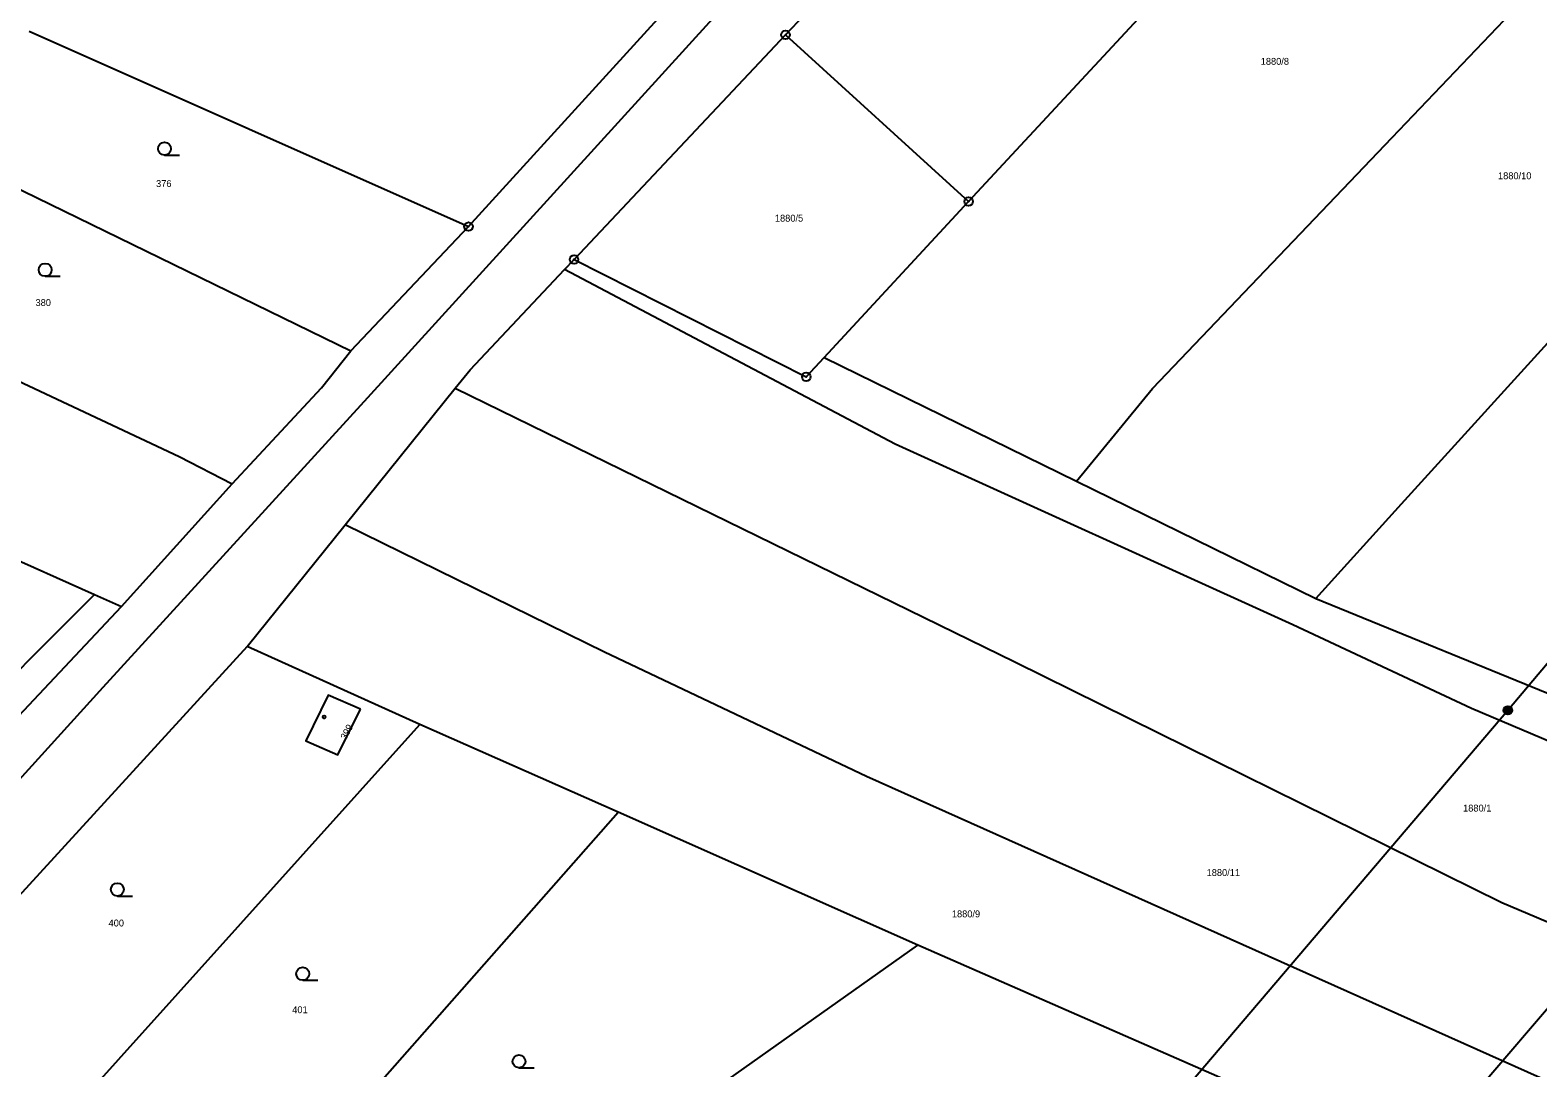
# Model space of a CAD drawing. Extents: x -587171 to -555306, y -1167727 to -1074732.
# Drawn here: x -560676.7 to -560501.5, y -1078409.3 to -1078288.7 of the extents above; entities that cross this region are included whole.
import ezdxf

# ---------------------------------------------------------------- set-up
doc = ezdxf.new("R2010")
doc.units = 0
for name, color, linetype in [('Hranice parcel', 7, 'Continuous'), ('Parcelní čísla', 7, 'Continuous'), ('Poz předměty', 7, 'Continuous'), ('Značky bodu BP', 7, 'Continuous'), ('Značky budov', 7, 'Continuous'), ('Značky kultur', 7, 'Continuous')]:
    doc.layers.add(name, color=color, linetype=linetype)

msp = doc.modelspace()

# ---------------------------------------------------------------- linework, layer by layer
at = {"layer": 'Hranice parcel'}
for p, q in [((-560578.44, -1078278.16), (-560588.9, -1078289.27)), ((-560625.76, -1078311.56), (-560599.53, -1078282.77)), ((-560567.62, -1078308.63), (-560545.87, -1078285.14)), ((-560676.82, -1078288.83), (-560625.76, -1078311.56)), ((-560588.9, -1078289.27), (-560613.49, -1078315.38)), ((-560588.9, -1078289.27), (-560567.62, -1078308.63)), ((-560691.79, -1078300.48), (-560639.44, -1078326)), ((-560584.41, -1078326.77), (-560567.62, -1078308.63)), ((-560639.44, -1078326), (-560625.76, -1078311.56)), ((-560614.6, -1078316.55), (-560613.49, -1078315.38)), ((-560584.41, -1078326.77), (-560555.08, -1078341.14)), ((-560640.1, -1078346.22), (-560627.29, -1078330.35)), ((-560698.67, -1078341.16), (-560669.22, -1078354.32)), ((-560666.09, -1078355.72), (-560653.21, -1078341.45)), ((-560555.08, -1078341.14), (-560527.25, -1078354.77)), ((-560651.5, -1078360.36), (-560640.1, -1078346.22)), ((-560669.22, -1078354.32), (-560666.09, -1078355.72)), ((-560527.25, -1078354.77), (-560495.1, -1078367.93)), ((-560631.43, -1078369.42), (-560651.5, -1078360.36)), ((-560608.35, -1078379.62), (-560631.43, -1078369.42)), ((-560656.78, -1078434.54), (-560608.35, -1078379.62)), ((-560573.51, -1078395.1), (-560608.35, -1078379.62)), ((-560640.02, -1078442.1), (-560573.51, -1078395.1)), ((-560537.19, -1078411), (-560573.51, -1078395.1))]:
    msp.add_line(p, q, dxfattribs=at)
for points in [[(-560555.08, -1078341.14), (-560546.25, -1078330.36), (-560518.4, -1078301.18), (-560504.57, -1078286.69), (-560489.41, -1078270.8), (-560465.84, -1078246.11)], [(-560527.25, -1078354.77), (-560517.31, -1078343.8), (-560497.21, -1078321.64), (-560489.87, -1078313.54), (-560476.37, -1078298.65), (-560462.27, -1078283.1), (-560438.55, -1078256.93)], [(-560613.49, -1078315.38), (-560586.49, -1078329.01), (-560584.41, -1078326.77)], [(-560627.29, -1078330.35), (-560625.56, -1078328.2), (-560614.6, -1078316.55)], [(-560385.98, -1078420.93), (-560440.99, -1078396.48), (-560509.19, -1078367.57), (-560529.93, -1078357.83), (-560576.18, -1078336.84), (-560614.6, -1078316.55)], [(-560701.89, -1078318.79), (-560681.43, -1078327.92), (-560659.37, -1078338.27), (-560653.21, -1078341.45)], [(-560653.21, -1078341.45), (-560642.85, -1078330.31), (-560639.44, -1078326)], [(-560627.29, -1078330.35), (-560562.24, -1078362.15), (-560505.63, -1078390.13), (-560423.34, -1078424.94)], [(-560457.44, -1078430.07), (-560579.49, -1078375.48), (-560609.93, -1078361.04), (-560640.1, -1078346.22)], [(-560717.9, -1078405.98), (-560701.87, -1078387.03), (-560669.22, -1078354.32)], [(-560714.74, -1078407.27), (-560700.08, -1078391.69), (-560682.85, -1078373.55), (-560666.09, -1078355.72)], [(-560651.5, -1078360.36), (-560678.49, -1078389.88), (-560697.58, -1078411), (-560697.24, -1078416.29)], [(-560638.32, -1078367.66), (-560642.08, -1078366.01), (-560644.66, -1078371.32), (-560640.96, -1078372.95), (-560638.32, -1078367.66)], [(-560680.53, -1078423.99), (-560680.36, -1078423.79), (-560631.43, -1078369.42)]]:
    msp.add_lwpolyline(points, dxfattribs=at)
at = {"layer": 'Poz předměty'}
for p, q in [((-560637.46, -1078331.41), (-560583.59, -1078272.23)), ((-560585.33, -1078501.61), (-560397.04, -1078281.84)), ((-560460.42, -1078315.03), (-560504.96, -1078367.79)), ((-560668.23, -1078365.09), (-560637.46, -1078331.41)), ((-560715.64, -1078417.2), (-560668.23, -1078365.09)), ((-560504.96, -1078367.79), (-560550.41, -1078421.15))]:
    msp.add_line(p, q, dxfattribs=at)
for radius in [0.5, 0.4, 0.3, 0.2, 0.1]:
    msp.add_circle((-560504.96, -1078367.79), radius, dxfattribs=at)
at = {"layer": 'Značky bodu BP'}
for centre, radius in [((-560588.9, -1078289.27), 0.5), ((-560588.9, -1078289.27), 0.0303), ((-560567.62, -1078308.63), 0.5), ((-560567.62, -1078308.63), 0.0303), ((-560625.76, -1078311.56), 0.5), ((-560625.76, -1078311.56), 0.0303), ((-560613.49, -1078315.38), 0.5), ((-560613.49, -1078315.38), 0.0303), ((-560586.49, -1078329.01), 0.5), ((-560586.49, -1078329.01), 0.0303)]:
    msp.add_circle(centre, radius, dxfattribs=at)
at = {"layer": 'Značky budov'}
msp.add_circle((-560642.53, -1078368.55), 0.175, dxfattribs=at)
at = {"layer": 'Značky kultur'}
for p, q in [((-560661.09, -1078303.25), (-560659.34, -1078303.25)), ((-560674.96, -1078317.33), (-560673.21, -1078317.33)), ((-560666.57, -1078389.37), (-560664.82, -1078389.37)), ((-560645.02, -1078399.16), (-560643.27, -1078399.16)), ((-560619.89, -1078409.34), (-560618.14, -1078409.34))]:
    msp.add_line(p, q, dxfattribs=at)
for centre in [(-560661.09, -1078302.5), (-560674.96, -1078316.58), (-560666.57, -1078388.62), (-560645.02, -1078398.41), (-560619.89, -1078408.59)]:
    msp.add_circle(centre, 0.75, dxfattribs=at)

# ---------------------------------------------------------------- texts
at = {"layer": 'Parcelní čísla'}
for s, p in [('1880/8', (-560533.67, -1078292.75)), ('1880/10', (-560506.09, -1078306.05)), ('376', (-560662.07, -1078306.96)), ('1880/5', (-560590.14, -1078310.98)), ('380', (-560676.08, -1078320.79)), ('1880/1', (-560510.15, -1078379.55)), ('1880/11', (-560539.96, -1078387.05)), ('1880/9', (-560569.57, -1078391.85)), ('400', (-560667.59, -1078392.91)), ('401', (-560646.24, -1078402.99))]:
    msp.add_text(s, height=0.803, dxfattribs=at).set_placement(p)
msp.add_text('399', height=0.803, rotation=62, dxfattribs=at).set_placement((-560639.98, -1078371.27))

doc.saveas('drawing.dxf')
